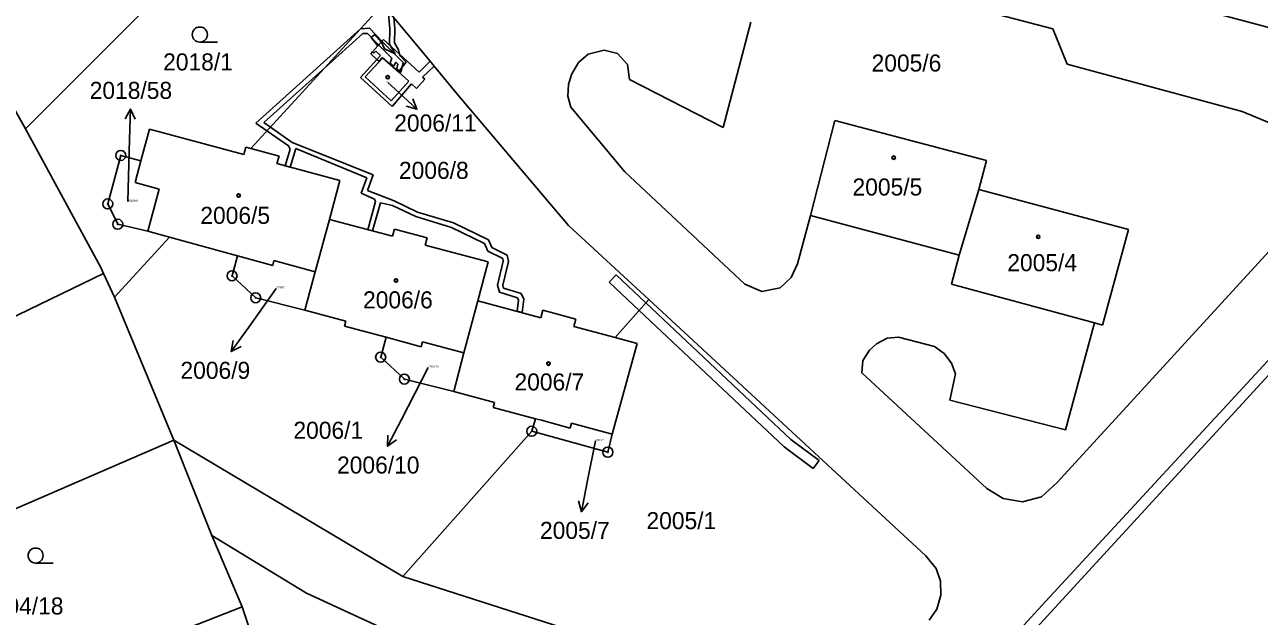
# Model space of a CAD drawing. Extents: x -593183 to -588034, y -1130415 to -1124994.
# Drawn here: x -589857.3 to -589734.2, y -1128767.5 to -1128708.5 of the extents above; entities that cross this region are included whole.
import ezdxf

# ---------------------------------------------------------------- set-up
doc = ezdxf.new("R2010")
doc.units = 0
for name, color, linetype in [('Vrstva 1', 7, 'Continuous'), ('Vrstva 16', 7, 'Continuous'), ('Vrstva 18', 7, 'Continuous'), ('Vrstva 19', 7, 'Continuous'), ('Vrstva 24', 7, 'Continuous'), ('Vrstva 25', 7, 'Continuous'), ('Vrstva 27', 7, 'Continuous'), ('Vrstva 4', 7, 'Continuous')]:
    doc.layers.add(name, color=color, linetype=linetype)

msp = doc.modelspace()

# ---------------------------------------------------------------- linework, layer by layer
at = {"layer": 'Vrstva 1'}
for p, q in [((-589834.29, -1128695.93), (-589857.22, -1128718.92)), ((-589731.34, -1128709.32), (-589749.25, -1128704.52)), ((-589834.76, -1128720.88), (-589821.58, -1128706.49)), ((-589821.58, -1128706.49), (-589816.88, -1128712.17)), ((-589754.78, -1128708.94), (-589765.63, -1128706.09)), ((-589784.89, -1128708.28), (-589787.66, -1128718.78)), ((-589753.35, -1128712.46), (-589754.78, -1128708.94)), ((-589822.63, -1128711.21), (-589821.53, -1128709.98)), ((-589821.53, -1128709.98), (-589817.96, -1128713.25)), ((-589703.97, -1128710.16), (-589755.9, -1128766.48)), ((-589823.82, -1128713.78), (-589821.81, -1128711.59)), ((-589822.49, -1128711.37), (-589822.63, -1128711.21)), ((-589822.27, -1128711.15), (-589822.49, -1128711.37)), ((-589821.81, -1128711.59), (-589822.27, -1128711.15)), ((-589801.11, -1128711.46), (-589802.08, -1128712.29)), ((-589799.51, -1128711.06), (-589801.11, -1128711.46)), ((-589798.2, -1128711.38), (-589799.51, -1128711.06)), ((-589797.21, -1128712.5), (-589798.2, -1128711.38)), ((-589767.5, -1128780.75), (-589703.48, -1128710.97)), ((-589817.96, -1128713.25), (-589816.88, -1128712.17)), ((-589816.48, -1128712.65), (-589817.64, -1128713.74)), ((-589816.88, -1128712.17), (-589816.48, -1128712.65)), ((-589816.48, -1128712.65), (-589814.12, -1128715.5)), ((-589802.08, -1128712.29), (-589802.79, -1128713.47)), ((-589796.98, -1128713.99), (-589797.21, -1128712.5)), ((-589735.9, -1128717.17), (-589753.35, -1128712.46)), ((-589820.66, -1128716.67), (-589823.82, -1128713.78)), ((-589818.74, -1128714.42), (-589820.66, -1128716.67)), ((-589818.23, -1128714.89), (-589818.74, -1128714.42)), ((-589817.39, -1128713.96), (-589818.23, -1128714.89)), ((-589817.64, -1128713.74), (-589817.39, -1128713.96)), ((-589802.79, -1128713.47), (-589803.07, -1128714.48)), ((-589787.66, -1128718.78), (-589796.98, -1128713.99)), ((-589803.06, -1128728.56), (-589814.12, -1128715.5)), ((-589803.07, -1128714.48), (-589803.13, -1128715.65)), ((-589803.13, -1128715.65), (-589802.85, -1128716.73)), ((-589802.85, -1128716.73), (-589797.47, -1128723.21)), ((-589858.26, -1128717), (-589857.22, -1128718.92)), ((-589778.95, -1128727.55), (-589776.52, -1128718.06)), ((-589776.52, -1128718.06), (-589761.41, -1128722.07)), ((-589732.23, -1128718.71), (-589735.9, -1128717.17)), ((-589857.22, -1128718.92), (-589849.71, -1128732.75)), ((-589844.84, -1128718.95), (-589845.7, -1128722.1)), ((-589844.84, -1128718.95), (-589835.44, -1128721.48)), ((-589849.01, -1128726.4), (-589847.71, -1128721.56)), ((-589847.71, -1128721.56), (-589845.7, -1128722.1)), ((-589835.44, -1128721.48), (-589835.25, -1128720.75)), ((-589835.25, -1128720.75), (-589834.76, -1128720.88)), ((-589834.76, -1128720.88), (-589831.93, -1128721.62)), ((-589831.93, -1128721.62), (-589832.15, -1128722.37)), ((-589845.7, -1128722.1), (-589846.29, -1128724.27)), ((-589832.15, -1128722.37), (-589825.87, -1128724.06)), ((-589761.41, -1128722.07), (-589762.17, -1128724.96)), ((-589846.29, -1128724.27), (-589843.87, -1128724.92)), ((-589825.87, -1128724.06), (-589826.9, -1128727.95)), ((-589797.47, -1128723.21), (-589785.5, -1128734.4)), ((-589754.36, -1128754.21), (-589726.8, -1128724.07)), ((-589843.87, -1128724.92), (-589845.02, -1128729.13)), ((-589762.17, -1128724.96), (-589764.12, -1128731.51)), ((-589762.17, -1128724.96), (-589747.26, -1128728.94)), ((-589848.01, -1128728.43), (-589849.01, -1128726.4)), ((-589828.32, -1128733.17), (-589826.9, -1128727.95)), ((-589826.9, -1128727.95), (-589820.62, -1128729.63)), ((-589780.24, -1128732.37), (-589778.95, -1128727.55)), ((-589764.12, -1128731.51), (-589778.95, -1128727.55)), ((-589845.02, -1128729.13), (-589848.01, -1128728.43)), ((-589845.02, -1128729.13), (-589842.86, -1128729.72)), ((-589820.62, -1128729.63), (-589820.43, -1128728.91)), ((-589820.43, -1128728.91), (-589817.16, -1128729.78)), ((-589795.08, -1128735.95), (-589803.06, -1128728.56)), ((-589747.26, -1128728.94), (-589749.83, -1128738.49)), ((-589848.34, -1128735.7), (-589842.86, -1128729.72)), ((-589842.86, -1128729.72), (-589836.08, -1128731.57)), ((-589817.16, -1128729.78), (-589817.35, -1128730.51)), ((-589836.62, -1128733.57), (-589836.08, -1128731.57)), ((-589836.08, -1128731.57), (-589832.55, -1128732.53)), ((-589811.08, -1128732.19), (-589817.35, -1128730.51)), ((-589764.89, -1128734.41), (-589764.12, -1128731.51)), ((-589849.71, -1128732.75), (-589849.44, -1128733.33)), ((-589832.55, -1128732.53), (-589832.44, -1128732.04)), ((-589832.44, -1128732.04), (-589828.32, -1128733.17)), ((-589812.1, -1128736.06), (-589811.08, -1128732.19)), ((-589780.88, -1128733.74), (-589780.24, -1128732.37)), ((-589894.45, -1128755.11), (-589849.44, -1128733.33)), ((-589849.44, -1128733.33), (-589848.34, -1128735.7)), ((-589834.26, -1128735.76), (-589836.62, -1128733.57)), ((-589828.32, -1128733.17), (-589829.35, -1128737.01)), ((-589781.99, -1128734.77), (-589780.88, -1128733.74)), ((-589785.5, -1128734.4), (-589783.8, -1128735.14)), ((-589783.8, -1128735.14), (-589781.99, -1128734.77)), ((-589764.89, -1128734.41), (-589750.64, -1128738.27)), ((-589848.34, -1128735.7), (-589842.42, -1128749.96)), ((-589829.35, -1128737.01), (-589834.26, -1128735.76)), ((-589813.52, -1128741.27), (-589812.1, -1128736.06)), ((-589812.1, -1128736.06), (-589805.82, -1128737.75)), ((-589795.08, -1128735.95), (-589798.43, -1128739.73)), ((-589795.08, -1128735.95), (-589767.46, -1128761.51)), ((-589829.35, -1128737.01), (-589825.27, -1128738.11)), ((-589805.82, -1128737.75), (-589805.64, -1128736.99)), ((-589805.64, -1128736.99), (-589802.35, -1128737.89)), ((-589825.27, -1128738.11), (-589825.4, -1128738.59)), ((-589825.4, -1128738.59), (-589821.26, -1128739.7)), ((-589802.35, -1128737.89), (-589802.53, -1128738.63)), ((-589802.53, -1128738.63), (-589798.43, -1128739.73)), ((-589750.64, -1128738.27), (-589753.53, -1128748.94)), ((-589750.64, -1128738.27), (-589749.83, -1128738.49)), ((-589821.26, -1128739.7), (-589821.8, -1128741.69)), ((-589821.26, -1128739.7), (-589817.75, -1128740.65)), ((-589817.75, -1128740.65), (-589817.62, -1128740.17)), ((-589817.62, -1128740.17), (-589813.52, -1128741.27)), ((-589798.43, -1128739.73), (-589796.23, -1128740.32)), ((-589771.31, -1128739.8), (-589772.36, -1128740.35)), ((-589770.17, -1128739.68), (-589771.31, -1128739.8)), ((-589766.58, -1128740.64), (-589770.17, -1128739.68)), ((-589814.52, -1128745.12), (-589813.52, -1128741.27)), ((-589796.23, -1128740.32), (-589798.72, -1128749.37)), ((-589773.06, -1128740.98), (-589773.74, -1128742.01)), ((-589772.36, -1128740.35), (-589773.06, -1128740.98)), ((-589765.64, -1128741.33), (-589766.58, -1128740.64)), ((-589764.9, -1128742.28), (-589765.64, -1128741.33)), ((-589819.44, -1128743.88), (-589821.8, -1128741.69)), ((-589773.74, -1128742.01), (-589773.84, -1128743.26)), ((-589764.48, -1128743.36), (-589764.9, -1128742.28)), ((-589814.52, -1128745.12), (-589819.44, -1128743.88)), ((-589773.84, -1128743.26), (-589761.36, -1128754.8)), ((-589765.06, -1128745.97), (-589764.48, -1128743.36)), ((-589810.45, -1128746.21), (-589814.52, -1128745.12)), ((-589810.58, -1128746.7), (-589810.45, -1128746.21)), ((-589753.53, -1128748.94), (-589765.06, -1128745.97)), ((-589806.36, -1128747.83), (-589810.58, -1128746.7)), ((-589806.74, -1128749.08), (-589806.36, -1128747.83)), ((-589805.77, -1128747.99), (-589806.36, -1128747.83)), ((-589802.92, -1128748.76), (-589805.77, -1128747.99)), ((-589802.79, -1128748.28), (-589802.92, -1128748.76)), ((-589798.72, -1128749.37), (-589802.79, -1128748.28)), ((-589842.42, -1128749.96), (-589888.3, -1128769.86)), ((-589819.58, -1128763.56), (-589842.42, -1128749.96)), ((-589838.63, -1128759.47), (-589842.42, -1128749.96)), ((-589806.74, -1128749.08), (-589819.58, -1128763.56)), ((-589799.15, -1128751.17), (-589806.74, -1128749.08)), ((-589798.72, -1128749.37), (-589799.15, -1128751.17)), ((-589761.36, -1128754.8), (-589759.75, -1128755.78)), ((-589755.91, -1128755.64), (-589754.36, -1128754.21)), ((-589759.75, -1128755.78), (-589757.81, -1128756.12)), ((-589757.81, -1128756.12), (-589755.91, -1128755.64)), ((-589829.2, -1128765.24), (-589838.63, -1128759.47)), ((-589835.6, -1128766.61), (-589838.63, -1128759.47)), ((-589767.46, -1128761.51), (-589766.43, -1128762.79)), ((-589819.58, -1128763.56), (-589774.4, -1128778.06)), ((-589766.43, -1128762.79), (-589765.98, -1128764.04)), ((-589765.98, -1128764.04), (-589765.94, -1128765.45)), ((-589829.2, -1128765.24), (-589808.44, -1128774.79)), ((-589765.94, -1128765.45), (-589766.35, -1128766.82)), ((-589882.35, -1128784.79), (-589835.6, -1128766.61)), ((-589835.6, -1128766.61), (-589829.59, -1128784.43)), ((-589755.9, -1128766.48), (-589767.73, -1128779.41)), ((-589766.35, -1128766.82), (-589767.12, -1128767.93))]:
    msp.add_line(p, q, dxfattribs=at)
at = {"layer": 'Vrstva 16'}
for p, q in [((-589821.1, -1128714.27), (-589820.39, -1128714.92)), ((-589847.02, -1128726.16), (-589846.84, -1128719.93)), ((-589832.22, -1128734.83), (-589834.96, -1128738.69)), ((-589817.05, -1128742.72), (-589819.74, -1128747.92)), ((-589800.39, -1128750.04), (-589801.21, -1128754.17))]:
    msp.add_line(p, q, dxfattribs=at)
at = {"layer": 'Vrstva 24'}
for centre, radius in [((-589847.71, -1128721.56), 0.5), ((-589847.71, -1128721.56), 0.0327), ((-589849.01, -1128726.4), 0.5), ((-589849.01, -1128726.4), 0.0327), ((-589848.01, -1128728.43), 0.5), ((-589848.01, -1128728.43), 0.0327), ((-589836.62, -1128733.57), 0.5), ((-589836.62, -1128733.57), 0.0327), ((-589834.26, -1128735.76), 0.5), ((-589834.26, -1128735.76), 0.0327), ((-589821.8, -1128741.69), 0.5), ((-589821.8, -1128741.69), 0.0327), ((-589819.44, -1128743.88), 0.5), ((-589819.44, -1128743.88), 0.0327), ((-589806.74, -1128749.08), 0.5), ((-589806.74, -1128749.08), 0.0327), ((-589799.15, -1128751.17), 0.5), ((-589799.15, -1128751.17), 0.0327)]:
    msp.add_circle(centre, radius, dxfattribs=at)
at = {"layer": 'Vrstva 25'}
for p, q in [((-589838.08, -1128710.25), (-589839.83, -1128710.25)), ((-589820.39, -1128714.92), (-589818.19, -1128716.95)), ((-589846.84, -1128719.93), (-589846.75, -1128716.93)), ((-589834.96, -1128738.69), (-589836.69, -1128741.14)), ((-589819.74, -1128747.92), (-589821.12, -1128750.58)), ((-589801.21, -1128754.17), (-589801.79, -1128757.11)), ((-589854.45, -1128762.23), (-589856.2, -1128762.23))]:
    msp.add_line(p, q, dxfattribs=at)
for points in [[(-589818.58, -1128715.91), (-589818.19, -1128716.95), (-589819.26, -1128716.64)], [(-589847.28, -1128717.92), (-589846.75, -1128716.93), (-589846.28, -1128717.95)], [(-589835.71, -1128740.61), (-589836.69, -1128741.14), (-589836.52, -1128740.03)], [(-589820.21, -1128749.93), (-589821.12, -1128750.58), (-589821.1, -1128749.47)], [(-589801.11, -1128756.23), (-589801.79, -1128757.11), (-589802.09, -1128756.03)]]:
    msp.add_lwpolyline(points, dxfattribs=at)
for centre, radius in [((-589839.83, -1128709.5), 0.75), ((-589821.1, -1128713.76), 0.175), ((-589821.1, -1128713.76), 0.15), ((-589770.65, -1128721.79), 0.175), ((-589770.65, -1128721.79), 0.15), ((-589835.96, -1128725.56), 0.175), ((-589835.96, -1128725.56), 0.15), ((-589756.25, -1128729.68), 0.175), ((-589756.25, -1128729.68), 0.15), ((-589820.27, -1128734.04), 0.175), ((-589820.27, -1128734.04), 0.15), ((-589805.07, -1128742.33), 0.175), ((-589805.07, -1128742.33), 0.15), ((-589856.2, -1128761.48), 0.75)]:
    msp.add_circle(centre, radius, dxfattribs=at)
at = {"layer": 'Vrstva 27'}
for p, q in [((-589820.89, -1128708.93), (-589821.03, -1128707.44)), ((-589820.5, -1128707.8), (-589820.39, -1128708.91)), ((-589834.26, -1128718.34), (-589823.8, -1128708.92)), ((-589823.59, -1128709.41), (-589827.35, -1128712.79)), ((-589823.8, -1128708.92), (-589822.93, -1128708.88)), ((-589823.13, -1128709.39), (-589823.59, -1128709.41)), ((-589822.01, -1128710.52), (-589823.13, -1128709.39)), ((-589822.93, -1128708.88), (-589821.68, -1128710.15)), ((-589822.76, -1128709.81), (-589822.38, -1128709.49)), ((-589822.38, -1128709.49), (-589821.75, -1128710.23)), ((-589820.92, -1128710.46), (-589820.89, -1128708.93)), ((-589820.39, -1128708.91), (-589820.42, -1128710.34)), ((-589822.09, -1128710.61), (-589822.76, -1128709.81)), ((-589822.61, -1128711.24), (-589822.07, -1128710.63)), ((-589822.07, -1128710.63), (-589822.09, -1128710.61)), ((-589820.68, -1128711.87), (-589822.01, -1128710.52)), ((-589821.75, -1128710.23), (-589821.72, -1128710.27)), ((-589821.72, -1128710.27), (-589821.41, -1128710.91)), ((-589821.68, -1128710.15), (-589819.56, -1128712.3)), ((-589820.83, -1128710.63), (-589820.92, -1128710.46)), ((-589820.36, -1128711.44), (-589820.83, -1128710.63)), ((-589820.42, -1128710.34), (-589820.03, -1128711.02)), ((-589822.79, -1128711.44), (-589822.61, -1128711.24)), ((-589822.18, -1128711.99), (-589822.79, -1128711.44)), ((-589821.64, -1128711.79), (-589821.98, -1128712.17)), ((-589820.01, -1128713.23), (-589821.64, -1128711.79)), ((-589821.41, -1128710.91), (-589820.36, -1128711.44)), ((-589820.87, -1128712.32), (-589820.68, -1128711.87)), ((-589820.03, -1128711.02), (-589819.92, -1128711.46)), ((-589819.92, -1128711.46), (-589819.87, -1128711.64)), ((-589819.87, -1128711.64), (-589819.25, -1128712.24)), ((-589827.35, -1128712.79), (-589833.46, -1128718.28)), ((-589821.98, -1128712.17), (-589822.18, -1128711.99)), ((-589820.48, -1128712.67), (-589820.87, -1128712.32)), ((-589820.3, -1128712.26), (-589820.48, -1128712.67)), ((-589820.1, -1128712.46), (-589820.3, -1128712.26)), ((-589820.2, -1128712.9), (-589820.1, -1128712.46)), ((-589819.78, -1128713.28), (-589820.2, -1128712.9)), ((-589819.25, -1128712.24), (-589820.01, -1128713.23)), ((-589819.56, -1128712.3), (-589819.78, -1128713.28)), ((-589833.14, -1128719.12), (-589834.26, -1128718.34)), ((-589833.46, -1128718.28), (-589832.8, -1128718.74)), ((-589830.99, -1128720.61), (-589833.14, -1128719.12)), ((-589832.8, -1128718.74), (-589830.61, -1128720.27)), ((-589830.61, -1128720.27), (-589822.55, -1128723.51)), ((-589831.32, -1128722.59), (-589830.81, -1128720.94)), ((-589830.81, -1128720.94), (-589830.99, -1128720.61)), ((-589830.27, -1128720.88), (-589830.84, -1128722.72)), ((-589823.19, -1128723.79), (-589830.27, -1128720.88)), ((-589830.84, -1128722.72), (-589831.32, -1128722.59)), ((-589823.74, -1128725.31), (-589823.19, -1128723.79)), ((-589822.55, -1128723.51), (-589823.12, -1128725.05)), ((-589822.4, -1128725.94), (-589823.74, -1128725.31)), ((-589823.12, -1128725.05), (-589820.46, -1128726.09)), ((-589823.08, -1128728.97), (-589822.31, -1128726.17)), ((-589821.83, -1128726.29), (-589822.6, -1128729.1)), ((-589822.31, -1128726.17), (-589822.4, -1128725.94)), ((-589820.62, -1128726.57), (-589821.83, -1128726.29)), ((-589818.31, -1128727.67), (-589820.62, -1128726.57)), ((-589820.46, -1128726.09), (-589818.13, -1128727.21)), ((-589814.73, -1128728.75), (-589818.31, -1128727.67)), ((-589818.13, -1128727.21), (-589814.55, -1128728.29)), ((-589822.6, -1128729.1), (-589823.08, -1128728.97)), ((-589811.44, -1128730.35), (-589814.73, -1128728.75)), ((-589814.55, -1128728.29), (-589811.06, -1128729.98)), ((-589811.11, -1128731.1), (-589811.44, -1128730.35)), ((-589811.06, -1128729.98), (-589810.73, -1128730.74)), ((-589809.62, -1128731.86), (-589811.11, -1128731.1)), ((-589810.73, -1128730.74), (-589809.18, -1128731.52)), ((-589809.18, -1128731.52), (-589809.07, -1128732.14)), ((-589810.15, -1128734.51), (-589809.58, -1128732.12)), ((-589809.07, -1128732.14), (-589809.63, -1128734.49)), ((-589809.58, -1128732.12), (-589809.62, -1128731.86)), ((-589799.02, -1128734.2), (-589798.33, -1128733.47)), ((-589798.33, -1128733.47), (-589795.36, -1128736.27)), ((-589809.94, -1128735.21), (-589810.15, -1128734.51)), ((-589808.17, -1128735.77), (-589809.94, -1128735.21)), ((-589809.63, -1128734.49), (-589809.54, -1128734.81)), ((-589809.54, -1128734.81), (-589807.81, -1128735.35)), ((-589807.81, -1128735.35), (-589807.54, -1128735.91)), ((-589796.03, -1128737.02), (-589799.02, -1128734.2)), ((-589808.2, -1128737.11), (-589808.06, -1128735.99)), ((-589808.06, -1128735.99), (-589808.17, -1128735.77)), ((-589807.54, -1128735.91), (-589807.71, -1128737.24)), ((-589795.36, -1128736.27), (-589780.92, -1128749.89)), ((-589807.71, -1128737.24), (-589808.2, -1128737.11)), ((-589781.56, -1128750.65), (-589796.03, -1128737.02)), ((-589780.92, -1128749.89), (-589778.1, -1128752.01)), ((-589778.7, -1128752.81), (-589781.56, -1128750.65)), ((-589778.1, -1128752.01), (-589778.7, -1128752.81))]:
    msp.add_line(p, q, dxfattribs=at)
at = {"layer": 'Vrstva 4'}
for p, q in [((-589823.34, -1128713.73), (-589821.59, -1128711.81)), ((-589821.59, -1128711.81), (-589819.01, -1128714.16)), ((-589820.75, -1128716.1), (-589823.34, -1128713.73)), ((-589819.01, -1128714.16), (-589820.75, -1128716.1))]:
    msp.add_line(p, q, dxfattribs=at)

# ---------------------------------------------------------------- texts
at = {"layer": 'Vrstva 16'}
for s, p in [('2018/58', (-589850.81, -1128715.92)), ('2006/11', (-589820.45, -1128719.17)), ('2006/9', (-589841.76, -1128743.85)), ('2006/10', (-589826.15, -1128753.3)), ('2005/7', (-589805.92, -1128759.82))]:
    msp.add_text(s, height=1.7, dxfattribs=at).set_placement(p)
at = {"layer": 'Vrstva 18'}
for s, height, p in [('2018/1', 1.7, (-589843.49, -1128713.08)), ('2005/6', 1.7, (-589772.86, -1128713.19)), ('2006/8', 1.7, (-589819.98, -1128723.9)), ('2018/58', 0.2, (-589847.02, -1128726.16)), ('2006/9', 0.2, (-589832.22, -1128734.83)), ('2006/10', 0.2, (-589817.05, -1128742.72)), ('2006/1', 1.7, (-589830.5, -1128749.83)), ('2005/7', 0.2, (-589800.39, -1128750.04)), ('2005/1', 1.7, (-589795.3, -1128758.85)), ('2004/18', 1.7, (-589861.64, -1128767.36))]:
    msp.add_text(s, height=height, dxfattribs=at).set_placement(p)
at = {"layer": 'Vrstva 19'}
for s, height, p in [('2006/11', 0.1, (-589821.32, -1128714.27)), ('2005/5', 1.7, (-589774.76, -1128725.56)), ('2006/5', 1.7, (-589839.78, -1128728.39)), ('2005/4', 1.7, (-589759.33, -1128733.11)), ('2006/6', 1.7, (-589823.56, -1128736.82)), ('2006/7', 1.7, (-589808.46, -1128745.01))]:
    msp.add_text(s, height=height, dxfattribs=at).set_placement(p)

doc.saveas('drawing.dxf')
